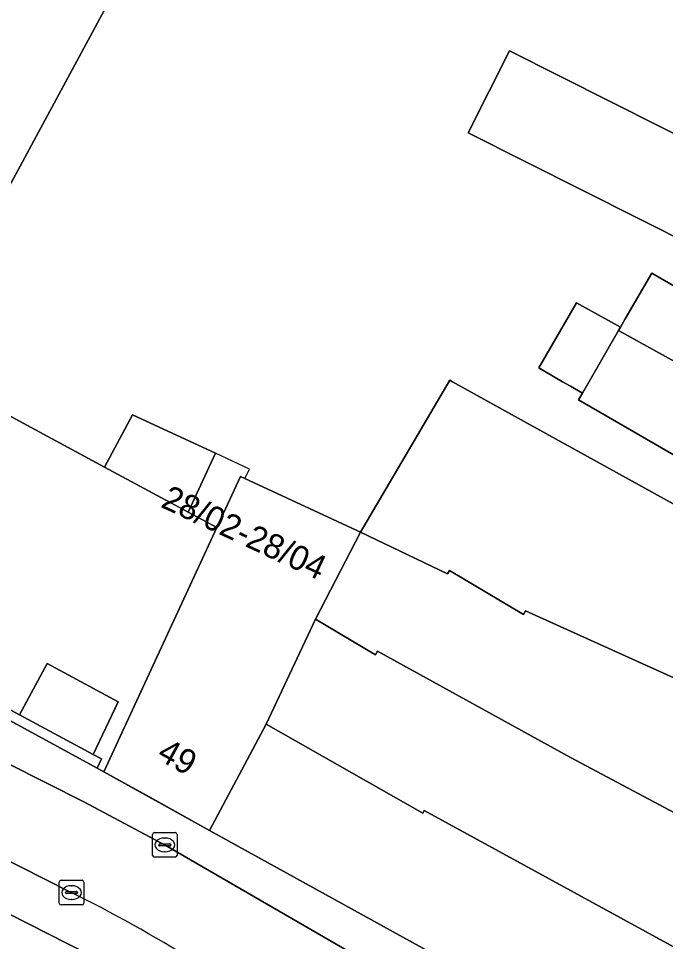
# Model space of a CAD drawing. Extents: x 160663 to 161506, y 382245 to 383291.
# Drawn here: x 161069.89 to 161096.23, y 383077.63 to 383115.21 of the extents above; entities that cross this region are included whole.
import ezdxf

# ---------------------------------------------------------------- set-up
doc = ezdxf.new("R2010")
doc.units = 0
for name, color, linetype in [('IMGEO_Erf', 7, 'Continuous'), ('IMGEO_Groenvoorziening', 7, 'Continuous'), ('IMGEO_Kolk', 7, 'Continuous'), ('IMGEO_Muur', 7, 'Continuous'), ('IMGEO_Pand', 7, 'Continuous'), ('IMGEO_Pand_nummerreeks', 7, 'Continuous'), ('IMGEO_Pand_overbouw', 7, 'Continuous'), ('IMGEO_Rijbaan_lokaal_open', 7, 'Continuous'), ('IMGEO_Voetpad_open', 7, 'Continuous')]:
    doc.layers.add(name, color=color, linetype=linetype)

msp = doc.modelspace()

# ---------------------------------------------------------------- linework, layer by layer
at = {"layer": 'IMGEO_Erf'}
for points in [[(161097.125, 383138.696), (161093.57, 383140.552), (161091.641, 383136.9), (161095.213, 383135.035), (161090.502, 383126.011), (161081.643, 383130.636), (161079.899, 383127.453), (161073.943, 383116.587), (161065.61, 383101.151), (161068.42, 383099.635), (161073.394, 383096.951), (161074.541, 383099.075), (161077.907, 383097.519), (161076.801, 383095.11), (161077.963, 383094.489), (161078.933, 383096.567), (161079.108, 383096.485), (161083.813, 383094.296), (161087.456, 383100.482), (161087.558, 383100.425), (161091.236, 383098.389), (161093.838, 383096.949), (161097.716, 383094.802)], [(161102.119, 383103.56), (161088.202, 383110.552), (161089.879, 383113.891), (161102.23, 383107.686)], [(161098.57, 383096.283), (161092.684, 383099.683), (161092.845, 383099.96), (161092.359, 383100.241), (161092.04, 383100.425), (161091.07, 383100.985), (161092.603, 383103.64), (161093.73, 383103.011), (161093.903, 383102.914), (161094.394, 383102.64), (161094.594, 383102.986), (161095.667, 383104.842), (161101.058, 383101.728)]]:
    msp.add_lwpolyline(points, dxfattribs=at)
msp.add_lwpolyline([(161072.938, 383085.247), (161073.95, 383087.396), (161071.063, 383088.954), (161069.937, 383086.867)], close=True, dxfattribs=at)
at = {"layer": 'IMGEO_Groenvoorziening'}
msp.add_lwpolyline([(161073.943, 383116.587), (161079.899, 383127.453), (161075.846, 383129.833), (161062.815, 383107.553), (161063.724, 383107.157), (161066.973, 383105.421), (161065.615, 383102.832), (161062.342, 383104.492), (161061.636, 383103.295), (161065.61, 383101.151)], close=True, dxfattribs=at)
at = {"layer": 'IMGEO_Kolk'}
for p, q in [((161075.351, 383081.142), (161075.351, 383081.994)), ((161075.426, 383082.068), (161076.278, 383082.068)), ((161076.352, 383081.994), (161076.352, 383081.142)), ((161075.61, 383081.562), (161075.61, 383081.574)), ((161076.048, 383081.525), (161075.65, 383081.525)), ((161075.653, 383081.611), (161076.051, 383081.611)), ((161075.839, 383081.848), (161075.864, 383081.848)), ((161076.094, 383081.574), (161076.094, 383081.562)), ((161075.862, 383081.288), (161075.837, 383081.288)), ((161076.278, 383081.068), (161075.426, 383081.068)), ((161071.555, 383079.2), (161071.555, 383080.052)), ((161071.63, 383080.126), (161072.482, 383080.126)), ((161072.556, 383080.052), (161072.556, 383079.2)), ((161071.814, 383079.62), (161071.814, 383079.632)), ((161071.857, 383079.669), (161072.255, 383079.669)), ((161072.043, 383079.906), (161072.068, 383079.906)), ((161072.298, 383079.632), (161072.298, 383079.62)), ((161072.252, 383079.583), (161071.854, 383079.583)), ((161072.066, 383079.346), (161072.041, 383079.346)), ((161072.482, 383079.126), (161071.63, 383079.126))]:
    msp.add_line(p, q, dxfattribs=at)
for points in [[(161075.351, 383081.142), (161075.351, 383081.994)], [(161075.426, 383082.068), (161076.278, 383082.068)], [(161076.352, 383081.994), (161076.352, 383081.142)], [(161076.278, 383081.068), (161075.426, 383081.068)], [(161071.555, 383079.2), (161071.555, 383080.052)], [(161071.63, 383080.126), (161072.482, 383080.126)], [(161072.556, 383080.052), (161072.556, 383079.2)], [(161072.482, 383079.126), (161071.63, 383079.126)]]:
    msp.add_lwpolyline(points, dxfattribs=at)
for centre, radius, start, end in [((161075.428, 383081.992), 0.0765, 91.552, 178.448), ((161075.428, 383081.992), 0.0765, 91.552, 178.448), ((161076.276, 383081.992), 0.0765, 1.552, 88.448), ((161076.276, 383081.992), 0.0765, 1.552, 88.448), ((161075.65, 383081.571), 0.0403, 85.8775, 175.7526), ((161075.647, 383081.561), 0.0366, 178.938, 274.7102), ((161076.051, 383081.568), 0.043, 264.8664, 352.4533), ((161076.055, 383081.573), 0.0386, 1.7309, 96.639), ((161075.428, 383081.144), 0.0765, 181.552, 268.448), ((161075.428, 383081.144), 0.0765, 181.552, 268.448), ((161076.276, 383081.144), 0.0765, 271.552, 358.448), ((161076.276, 383081.144), 0.0765, 271.552, 358.448), ((161071.632, 383080.05), 0.0765, 91.552, 178.448), ((161071.632, 383080.05), 0.0765, 91.552, 178.448), ((161072.48, 383080.05), 0.0765, 1.552, 88.448), ((161072.48, 383080.05), 0.0765, 1.552, 88.448), ((161071.854, 383079.629), 0.0403, 85.8775, 175.7526), ((161072.259, 383079.631), 0.0386, 1.7309, 96.639), ((161071.851, 383079.619), 0.0366, 178.938, 274.7102), ((161072.255, 383079.626), 0.043, 264.8664, 352.4533), ((161071.632, 383079.202), 0.0765, 181.552, 268.448), ((161071.632, 383079.202), 0.0765, 181.552, 268.448), ((161072.48, 383079.202), 0.0765, 271.552, 358.448), ((161072.48, 383079.202), 0.0765, 271.552, 358.448)]:
    msp.add_arc(centre, radius, start, end, dxfattribs=at)
for centre, major_axis, ratio, start_param, end_param in [((161075.838, 383081.568), (-0.387, 0.002), 0.722429, 4.712389, 7.853982), ((161075.863, 383081.568), (-0.39, 0.002), 0.717154, 1.570796, 4.712389), ((161072.042, 383079.626), (-0.387, 0.002), 0.722429, 4.712389, 7.853982), ((161072.067, 383079.626), (-0.39, 0.002), 0.717154, 1.570796, 4.712389)]:
    msp.add_ellipse(centre, major_axis=major_axis, ratio=ratio, start_param=start_param, end_param=end_param, dxfattribs=at)
at = {"layer": 'IMGEO_Muur'}
msp.add_lwpolyline([(161073.367, 383084.538), (161077.675, 383082.159)], dxfattribs=at)
at = {"layer": 'IMGEO_Pand'}
for points in [[(161108.651, 383100.67), (161102.119, 383103.56), (161101.058, 383101.728), (161095.667, 383104.842), (161094.594, 383102.986), (161094.394, 383102.64), (161094.315, 383102.504), (161099.663, 383099.555), (161110.931, 383093.276), (161111.074, 383093.195), (161111.675, 383094.237), (161111.507, 383094.334), (161113.801, 383098.313)], [(161094.315, 383102.504), (161094.394, 383102.64), (161093.903, 383102.914), (161093.73, 383103.011), (161092.603, 383103.64), (161091.07, 383100.985), (161092.04, 383100.425), (161092.359, 383100.241), (161092.845, 383099.96)], [(161077.963, 383094.489), (161076.801, 383095.11), (161073.394, 383096.951), (161068.42, 383099.635), (161065.61, 383101.151), (161061.636, 383103.295), (161061.573, 383103.188), (161061.452, 383102.981), (161063.425, 383101.91), (161061.753, 383098.812), (161059.878, 383099.823), (161056.733, 383093.995), (161069.937, 383086.867), (161071.063, 383088.954), (161073.95, 383087.396), (161072.938, 383085.247), (161073.272, 383085.067), (161073.095, 383084.689), (161073.367, 383084.538)], [(161099.663, 383099.555), (161094.315, 383102.504), (161092.845, 383099.96), (161092.684, 383099.683), (161098.57, 383096.283), (161097.716, 383094.802), (161093.838, 383096.949), (161091.236, 383098.389), (161087.558, 383100.425), (161087.456, 383100.482), (161083.813, 383094.296), (161087.359, 383092.599), (161087.441, 383092.737), (161090.446, 383090.943), (161090.535, 383091.1), (161105.851, 383084.172), (161105.924, 383084.298), (161105.824, 383084.356), (161108.112, 383088.238), (161110.76, 383092.732), (161110.688, 383092.855), (161110.931, 383093.276)], [(161073.394, 383096.951), (161076.801, 383095.11), (161077.907, 383097.519), (161074.541, 383099.075)], [(161083.813, 383094.296), (161079.108, 383096.485), (161078.933, 383096.567), (161077.963, 383094.489), (161073.367, 383084.538), (161075.361, 383083.437), (161077.675, 383082.159), (161079.976, 383086.48), (161081.988, 383090.759)], [(161090.535, 383091.1), (161090.446, 383090.943), (161087.441, 383092.737), (161087.359, 383092.599), (161083.813, 383094.296), (161081.988, 383090.759), (161084.421, 383089.312), (161084.508, 383089.459), (161092.356, 383085.123), (161102.975, 383079.475), (161104.318, 383081.804), (161105.55, 383083.941), (161105.676, 383083.868), (161105.851, 383084.172)], [(161092.356, 383085.123), (161084.508, 383089.459), (161084.421, 383089.312), (161081.988, 383090.759), (161079.976, 383086.48), (161086.349, 383082.859), (161086.41, 383082.962), (161100.503, 383075.266), (161102.665, 383079.016), (161102.828, 383078.922), (161103.103, 383079.407), (161102.975, 383079.475)], [(161100.503, 383075.266), (161086.41, 383082.962), (161086.349, 383082.859), (161079.976, 383086.48), (161077.675, 383082.159), (161091.709, 383074.408), (161091.575, 383074.177), (161092.152, 383073.844), (161092.284, 383074.074), (161093.406, 383073.427), (161093.287, 383073.221), (161093.623, 383073.027), (161093.753, 383073.252), (161096.306, 383071.781), (161096.169, 383071.544), (161096.64, 383071.273), (161096.941, 383071.447), (161097.198, 383071.298), (161098.402, 383071.622)], [(161072.758, 383077.104), (161067.006, 383080.02), (161063.435, 383072.88), (161066.818, 383071.176), (161066.247, 383070.042), (161068.224, 383069.046), (161068.604, 383068.854), (161069.229, 383070.046)]]:
    msp.add_lwpolyline(points, close=True, dxfattribs=at)
at = {"layer": 'IMGEO_Pand_overbouw'}
for points in [[(161078.933, 383096.567), (161079.108, 383096.485), (161079.291, 383096.867), (161077.907, 383097.519), (161076.801, 383095.11), (161077.963, 383094.489)], [(161056.733, 383093.995), (161056.572, 383093.701), (161073.095, 383084.689), (161073.272, 383085.067), (161072.938, 383085.247), (161073.95, 383087.396), (161071.063, 383088.954), (161069.937, 383086.867)]]:
    msp.add_lwpolyline(points, close=True, dxfattribs=at)
at = {"layer": 'IMGEO_Rijbaan_lokaal_open'}
for points in [[(161075.87, 383081.557), (161072.549, 383083.32), (161060.247, 383089.518), (161055.603, 383091.933), (161053.903, 383088.811), (161071.991, 383079.66)], [(161077.052, 383076.838), (161094.203, 383066.9), (161095.138, 383068.492), (161095.969, 383069.908), (161075.87, 383081.557)]]:
    msp.add_lwpolyline(points, dxfattribs=at)
msp.add_arc((161044.192, 383023.856), 62.345, 58.19247, 63.51969, dxfattribs=at)
at = {"layer": 'IMGEO_Voetpad_open'}
for points in [[(161071.991, 383079.66), (161053.903, 383088.811), (161045.718, 383092.869), (161041.96, 383094.732), (161033.603, 383098.876), (161000, 383118.513), (160997.907, 383119.736)], [(161037.593, 383094.932), (161043.206, 383092.086), (161048.694, 383089.304), (161054.43, 383086.396), (161061.386, 383082.869), (161067.006, 383080.02), (161072.758, 383077.104), (161073.139, 383076.911), (161078.191, 383073.917), (161078.776, 383073.57), (161085.22, 383069.752), (161093.351, 383064.933), (161093.587, 383063.701), (161093.771, 383063.59), (161096.229, 383067.852), (161095.138, 383068.492), (161094.203, 383066.9), (161077.052, 383076.838)], [(161091.709, 383074.408), (161077.675, 383082.159), (161075.361, 383083.437), (161073.367, 383084.538), (161073.095, 383084.689), (161056.572, 383093.701), (161055.603, 383091.933), (161060.247, 383089.518), (161072.549, 383083.32), (161075.87, 383081.557), (161095.969, 383069.908)]]:
    msp.add_lwpolyline(points, dxfattribs=at)
for points in [[(161102.119, 383103.56), (161108.651, 383100.67), (161113.801, 383098.313), (161114.549, 383099.614), (161115.365, 383101.087), (161110.898, 383103.331), (161102.23, 383107.686), (161089.879, 383113.891), (161088.202, 383110.552)], [(161056.572, 383093.701), (161073.095, 383084.689), (161073.272, 383085.067), (161072.938, 383085.247), (161069.937, 383086.867), (161056.733, 383093.995)]]:
    msp.add_lwpolyline(points, close=True, dxfattribs=at)
msp.add_arc((161044.192, 383023.856), 62.345, 58.19247, 63.51969, dxfattribs=at)

# ---------------------------------------------------------------- texts
at = {"layer": 'IMGEO_Pand_nummerreeks'}
for s, rotation, p in [('28/02-28/04', 335.055, (161075.641, 383095.341)), ('49', 331.0913, (161075.482, 383085.084))]:
    msp.add_text(s, height=1, rotation=rotation, dxfattribs=at).set_placement(p)

doc.saveas('drawing.dxf')
